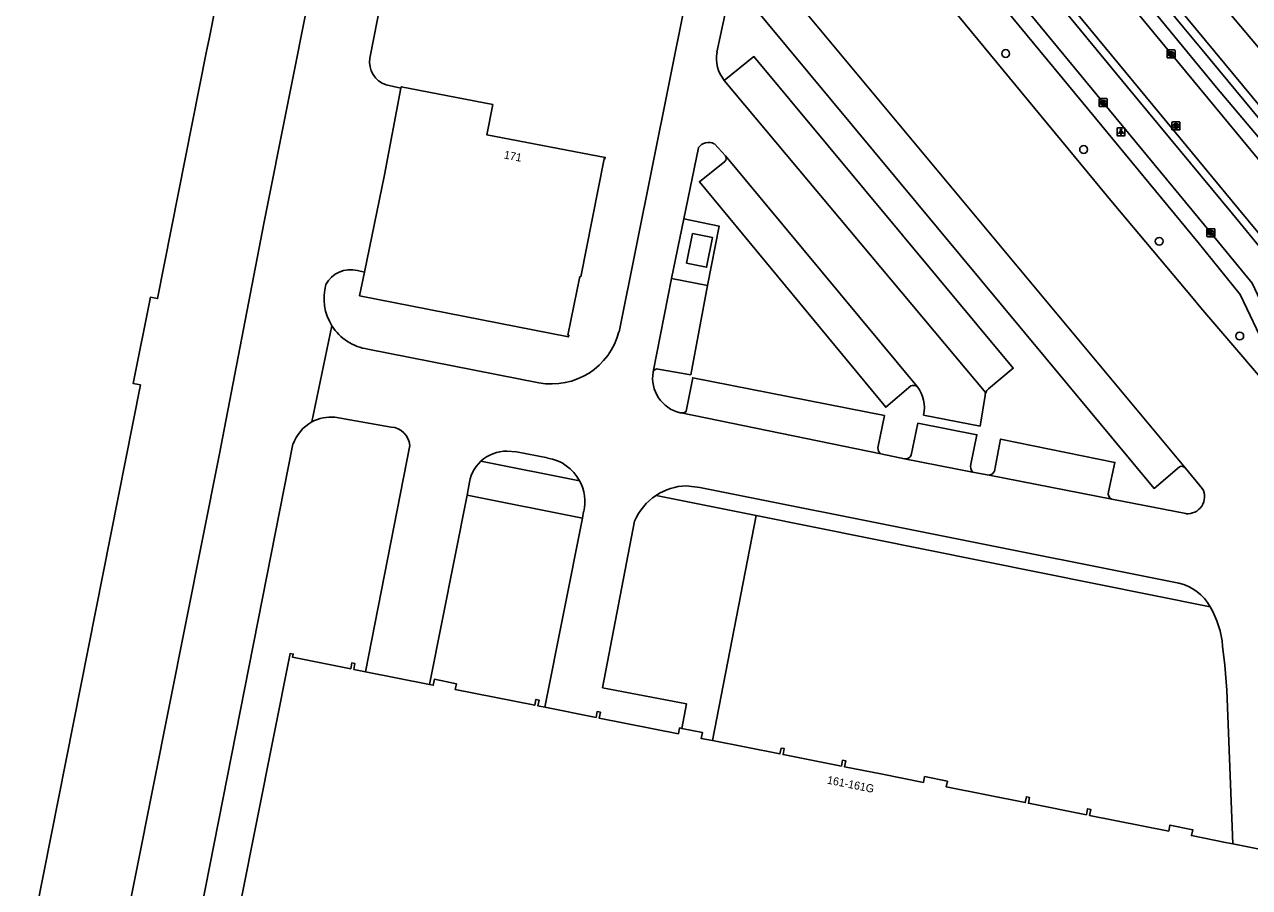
# Model space of a CAD drawing. Extents: x 158797 to 159887, y 384318 to 385255.
# Drawn here: x 159393 to 159546, y 384815.3 to 384923.2 of the extents above; entities that cross this region are included whole.
import ezdxf

# ---------------------------------------------------------------- set-up
doc = ezdxf.new("R2010")
doc.units = 0
for name, color, linetype in [('IMGEO_Boom', 7, 'Continuous'), ('IMGEO_Fietspad_gesloten', 7, 'Continuous'), ('IMGEO_Grasland_overig', 7, 'Continuous'), ('IMGEO_Kolk', 7, 'Continuous'), ('IMGEO_Lichtpunt', 7, 'Continuous'), ('IMGEO_Pand', 7, 'Continuous'), ('IMGEO_Pand_nummerreeks', 7, 'Continuous'), ('IMGEO_Parkeervlak_open', 7, 'Continuous'), ('IMGEO_Rijbaan_lokaal_gesloten', 7, 'Continuous'), ('IMGEO_Rijbaan_lokaal_open', 7, 'Continuous'), ('IMGEO_Rioolput', 7, 'Continuous'), ('IMGEO_Voetpad_open', 7, 'Continuous')]:
    doc.layers.add(name, color=color, linetype=linetype)

msp = doc.modelspace()

# ---------------------------------------------------------------- linework, layer by layer
at = {"layer": 'IMGEO_Boom'}
for centre in [(159515.59, 384919.53), (159525.32, 384907.54), (159534.77, 384896.07), (159544.83, 384884.24)]:
    msp.add_circle(centre, 0.489, dxfattribs=at)
at = {"layer": 'IMGEO_Fietspad_gesloten'}
for points in [[(159490.05, 384959.17), (159500, 384947.11), (159501.91, 384944.8), (159514.98, 384928.93), (159527.77, 384913.4), (159541.23, 384897.13), (159546.37, 384890.86), (159549.74, 384883.67)], [(159499.1, 384953.83), (159530.82, 384915.32), (159543.93, 384899.52), (159550, 384892.1)]]:
    msp.add_lwpolyline(points, dxfattribs=at)
at = {"layer": 'IMGEO_Grasland_overig'}
for points in [[(159686.79, 384745.58), (159659.72, 384777.29), (159630.79, 384812.22), (159508.19, 384960.26), (159505.46, 384963.64), (159499.26, 384971.03), (159498.37, 384972.11), (159494.56, 384976.71), (159480.46, 384993.89), (159435.87, 385048.18), (159320.6, 385188.54), (159302.59, 385210.35), (159284.08, 385232.76), (159282.98, 385235.18)], [(159297.68, 385222.01), (159305.21, 385212.46), (159312.81, 385203.26), (159325.32, 385188.61), (159337.39, 385173.65), (159364.21, 385141.59), (159389.59, 385110.95), (159400.26, 385097.84), (159412.23, 385082.79), (159426.29, 385066.02), (159450.47, 385036.8), (159466.69, 385016.98), (159489.93, 384988.24), (159502.44, 384973.89), (159528.55, 384943.13), (159540.04, 384928.76), (159554.68, 384911.36), (159562.67, 384901.71)]]:
    msp.add_lwpolyline(points, dxfattribs=at)
at = {"layer": 'IMGEO_Kolk'}
for p, q in [((159535.75, 384919.06), (159535.75, 384919.91)), ((159535.82, 384919.98), (159536.67, 384919.98)), ((159536.23, 384919.76), (159536.26, 384919.76)), ((159536.26, 384919.2), (159536.23, 384919.2)), ((159536.75, 384919.91), (159536.75, 384919.06)), ((159536.67, 384918.98), (159535.82, 384918.98)), ((159527.27, 384912.98), (159527.27, 384913.83)), ((159527.35, 384913.9), (159528.2, 384913.9)), ((159527.76, 384913.68), (159527.79, 384913.68)), ((159527.78, 384913.12), (159527.76, 384913.12)), ((159528.28, 384913.83), (159528.28, 384912.98)), ((159528.2, 384912.9), (159527.35, 384912.9)), ((159540.73, 384896.71), (159540.73, 384897.56)), ((159540.8, 384897.63), (159541.65, 384897.63)), ((159541.65, 384896.63), (159540.8, 384896.63)), ((159541.21, 384897.41), (159541.24, 384897.41)), ((159541.24, 384896.85), (159541.21, 384896.85)), ((159541.73, 384897.56), (159541.73, 384896.71))]:
    msp.add_line(p, q, dxfattribs=at)
for points in [[(159535.75, 384919.06), (159535.75, 384919.91)], [(159535.82, 384919.98), (159536.67, 384919.98)], [(159536.07, 384919.68), (159536.19, 384919.68), (159536.19, 384919.53), (159536.32, 384919.68), (159536.48, 384919.68), (159536.34, 384919.53), (159536.49, 384919.28), (159536.34, 384919.28), (159536.25, 384919.45), (159536.19, 384919.38), (159536.19, 384919.28), (159536.07, 384919.28), (159536.07, 384919.68)], [(159536.75, 384919.91), (159536.75, 384919.06)], [(159536.67, 384918.98), (159535.82, 384918.98)], [(159527.27, 384912.98), (159527.27, 384913.83)], [(159527.35, 384913.9), (159528.2, 384913.9)], [(159527.59, 384913.6), (159527.72, 384913.6), (159527.72, 384913.45), (159527.85, 384913.6), (159528.01, 384913.6), (159527.87, 384913.45), (159528.02, 384913.2), (159527.87, 384913.2), (159527.78, 384913.37), (159527.72, 384913.3), (159527.72, 384913.2), (159527.59, 384913.2), (159527.59, 384913.6)], [(159528.28, 384913.83), (159528.28, 384912.98)], [(159528.2, 384912.9), (159527.35, 384912.9)], [(159540.73, 384896.71), (159540.73, 384897.56)], [(159540.8, 384897.63), (159541.65, 384897.63)], [(159541.65, 384896.63), (159540.8, 384896.63)], [(159541.05, 384897.33), (159541.17, 384897.33), (159541.17, 384897.18), (159541.3, 384897.33), (159541.46, 384897.33), (159541.32, 384897.18), (159541.47, 384896.93), (159541.32, 384896.93), (159541.23, 384897.1), (159541.17, 384897.03), (159541.17, 384896.93), (159541.05, 384896.93), (159541.05, 384897.33)], [(159541.73, 384897.56), (159541.73, 384896.71)]]:
    msp.add_lwpolyline(points, dxfattribs=at)
for centre, start, end in [((159535.82, 384919.91), 91.552, 178.448), ((159535.82, 384919.91), 91.552, 178.448), ((159536.67, 384919.91), 1.552, 88.448), ((159536.67, 384919.91), 1.552, 88.448), ((159535.82, 384919.06), 181.552, 268.448), ((159535.82, 384919.06), 181.552, 268.448), ((159536.67, 384919.06), 271.552, 358.448), ((159536.67, 384919.06), 271.552, 358.448), ((159527.35, 384913.83), 91.552, 178.448), ((159527.35, 384913.83), 91.552, 178.448), ((159527.35, 384912.98), 181.552, 268.448), ((159527.35, 384912.98), 181.552, 268.448), ((159528.2, 384913.83), 1.552, 88.448), ((159528.2, 384913.83), 1.552, 88.448), ((159528.2, 384912.98), 271.552, 358.448), ((159528.2, 384912.98), 271.552, 358.448), ((159540.8, 384897.56), 91.552, 178.448), ((159540.8, 384897.56), 91.552, 178.448), ((159540.8, 384896.71), 181.552, 268.448), ((159540.8, 384896.71), 181.552, 268.448), ((159541.65, 384897.56), 1.552, 88.448), ((159541.65, 384897.56), 1.552, 88.448), ((159541.65, 384896.71), 271.552, 358.448), ((159541.65, 384896.71), 271.552, 358.448)]:
    msp.add_arc(centre, 0.0765, start, end, dxfattribs=at)
for centre, major_axis, ratio, start_param, end_param in [((159536.23, 384919.48), (-0.387, 0.002), 0.722429, 4.712389, 7.853982), ((159536.26, 384919.48), (-0.39, 0.002), 0.717154, 1.570796, 4.712389), ((159527.76, 384913.4), (-0.387, 0.002), 0.722429, 4.712389, 7.853982), ((159527.79, 384913.4), (-0.39, 0.002), 0.717154, 1.570796, 4.712389), ((159541.21, 384897.13), (-0.387, 0.002), 0.722429, 4.712389, 7.853982), ((159541.24, 384897.13), (-0.39, 0.002), 0.717154, 1.570796, 4.712389)]:
    msp.add_ellipse(centre, major_axis=major_axis, ratio=ratio, start_param=start_param, end_param=end_param, dxfattribs=at)
at = {"layer": 'IMGEO_Lichtpunt'}
for p, q in [((159529.5, 384910.15), (159529.5, 384909.34)), ((159529.5, 384910.15), (159529.5, 384909.34)), ((159530.4, 384910.24), (159529.59, 384910.24)), ((159530.4, 384910.24), (159529.59, 384910.24)), ((159530.49, 384909.34), (159530.49, 384910.15)), ((159530.49, 384909.34), (159530.49, 384910.15)), ((159529.59, 384909.25), (159530.4, 384909.25)), ((159529.59, 384909.25), (159530.4, 384909.25))]:
    msp.add_line(p, q, dxfattribs=at)
for points in [[(159529.87, 384909.81), (159529.91, 384909.78), (159529.72, 384909.52), (159529.68, 384909.55), (159529.87, 384909.81)], [(159529.97, 384909.76), (159530.02, 384909.76), (159530.02, 384909.44), (159529.97, 384909.44), (159529.97, 384909.76)], [(159530.08, 384909.78), (159530.12, 384909.81), (159530.31, 384909.55), (159530.27, 384909.52), (159530.08, 384909.78)]]:
    msp.add_lwpolyline(points, dxfattribs=at)
msp.add_circle((159530, 384909.95), 0.0994, dxfattribs=at)
for centre, start, end in [((159529.59, 384910.15), 90, 180), ((159529.59, 384910.15), 90, 180), ((159530.4, 384910.15), 0, 90), ((159530.4, 384910.15), 0, 90), ((159529.59, 384909.34), 180, 270), ((159529.59, 384909.34), 180, 270), ((159530.4, 384909.34), 270, 0), ((159530.4, 384909.34), 270, 360)]:
    msp.add_arc(centre, 0.0946, start, end, dxfattribs=at)
at = {"layer": 'IMGEO_Pand'}
for points in [[(159419.48, 384987.02), (159428.71, 384985.2), (159416.1, 384921.59), (159415.71, 384919.63), (159409.62, 384888.92), (159408.74, 384889.09), (159406.6, 384878.29), (159407.48, 384878.12), (159394.45, 384812.4), (159393.47, 384807.48), (159393.92, 384807.39), (159393.88, 384807.16), (159393.22, 384807.29), (159393.25, 384807.42), (159391.49, 384807.77)], [(159435.48, 384892.23), (159434.87, 384889.27), (159460.95, 384884.12), (159460.99, 384884.33), (159460.89, 384884.35), (159462.39, 384891.66), (159462.5, 384891.64), (159465.41, 384906.38), (159465.52, 384906.36), (159465.56, 384906.55), (159450.77, 384909.37), (159451.5, 384913.16), (159440.07, 384915.39), (159440.04, 384915.22)], [(159440.04, 384915.22), (159437.99, 384904.37), (159435.48, 384892.23)], [(159475.72, 384893.33), (159476.47, 384897.03), (159478.96, 384896.54), (159478.22, 384892.83), (159475.72, 384893.33)], [(159435.6, 384842.29), (159434.15, 384842.58), (159434.29, 384843.32), (159433.9, 384843.4), (159433.76, 384842.66), (159426.5, 384844.1), (159426.58, 384844.49), (159426.18, 384844.57), (159417.89, 384802.95), (159421.19, 384802.35)], [(159435.6, 384842.29), (159443.62, 384840.7)], [(159443.62, 384840.7), (159444.07, 384840.61), (159444.22, 384841.35), (159446.97, 384840.8), (159446.82, 384840.07), (159456.75, 384838.1), (159456.89, 384838.84), (159457.29, 384838.76), (159457.14, 384838.02), (159458.02, 384837.85)], [(159458.02, 384837.85), (159464.41, 384836.58), (159464.55, 384837.32), (159464.95, 384837.24), (159464.8, 384836.5), (159474.7, 384834.54), (159474.84, 384835.27), (159475.13, 384835.22)], [(159475.13, 384835.22), (159477.69, 384834.72), (159477.54, 384833.97), (159478.96, 384833.69)], [(159478.96, 384833.69), (159487.39, 384832.02), (159487.54, 384832.75), (159487.93, 384832.69), (159487.78, 384831.94), (159495.06, 384830.5), (159495.21, 384831.24), (159495.6, 384831.16), (159495.45, 384830.42), (159500, 384829.52), (159505.31, 384828.46), (159505.45, 384829.19), (159508.3, 384828.62), (159508.16, 384827.9), (159518.03, 384825.94), (159518.18, 384826.67), (159518.56, 384826.6), (159518.42, 384825.86), (159525.67, 384824.42), (159525.82, 384825.17), (159526.21, 384825.09), (159526.07, 384824.34), (159535.96, 384822.38), (159536.11, 384823.13), (159538.95, 384822.56), (159538.8, 384821.82), (159543.04, 384820.98), (159543.95, 384820.79)], [(159543.95, 384820.79), (159548.35, 384819.92), (159548.61, 384821.27)]]:
    msp.add_lwpolyline(points, dxfattribs=at)
at = {"layer": 'IMGEO_Parkeervlak_open'}
for points in [[(159537.3, 384867.91), (159534.12, 384865.2), (159482.89, 384926.9), (159486.01, 384929.57)], [(159480.43, 384916.18), (159484.14, 384919.16), (159516.54, 384880.22), (159513.46, 384877.66)], [(159503.73, 384878), (159500.6, 384875.33), (159477.33, 384903.51), (159480.52, 384906.05)], [(159478.32, 384890.57), (159476.25, 384879.4), (159472.19, 384880.11)], [(159475.69, 384874.84), (159476.49, 384879.02), (159500.43, 384874.3), (159499.61, 384870.27)], [(159503.8, 384869.36), (159504.62, 384873.33), (159511.99, 384871.91), (159511.23, 384868.23)], [(159514.18, 384867.37), (159514.96, 384871.37), (159529.23, 384868.44), (159528.45, 384864.76)], [(159462.7, 384861.5), (159448.32, 384864.35)], [(159484.43, 384861.81), (159478.96, 384833.69)]]:
    msp.add_lwpolyline(points, dxfattribs=at)
for centre, radius, start, end in [((159480.19, 384906.42), 0.495, 311.6331, 38.2226), ((159472.06, 384879.59), 0.538, 76.2366, 161.9334), ((159504.06, 384877.29), 0.785, 53.4301, 114.6495), ((159514.26, 384876.69), 1.25, 129.8304, 159.1784), ((159475.14, 384875.4), 0.781, 262.1158, 315.0664), ((159500.55, 384870.27), 0.935, 180.5137, 232.6787), ((159503.02, 384869.76), 0.873, 265.0532, 333.113), ((159512.33, 384867.95), 1.13, 166.0365, 220.4255), ((159513.49, 384867.6), 0.73, 274.0831, 341.605), ((159537.55, 384867.29), 0.67, 42.631, 112.3439), ((159529.16, 384864.53), 0.752, 162.2657, 243.4244)]:
    msp.add_arc(centre, radius, start, end, dxfattribs=at)
at = {"layer": 'IMGEO_Rijbaan_lokaal_gesloten'}
for points in [[(159386.39, 384720.49), (159387.65, 384727.32), (159390.4, 384741.62), (159391.35, 384747.08), (159393.4, 384748.94), (159393.92, 384751.67), (159395.91, 384761.21), (159404.88, 384806.8), (159417.31, 384869.33), (159422.96, 384898.51), (159428.79, 384927.8), (159435.49, 384961.57), (159437.11, 384961.28)], [(159440.59, 384943.05), (159440.5, 384942.58), (159440.78, 384942.52), (159436.16, 384918.95)], [(159438.19, 384915.61), (159440.04, 384915.22)], [(159435.48, 384892.23), (159434.6, 384892.41)], [(159431.42, 384885.51), (159428.92, 384873.51)], [(159426.54, 384870.71), (159370.21, 384585.12)]]:
    msp.add_lwpolyline(points, dxfattribs=at)
for centre, radius, start, end in [((159439.09, 384918.44), 2.97, 170.0859, 252.3941), ((159433.72, 384889.09), 3.43, 75.0322, 152.7172), ((159436.83, 384888.94), 6.4, 164.3475, 212.3112), ((159431.33, 384869.05), 5.06, 118.4638, 160.9535)]:
    msp.add_arc(centre, radius, start, end, dxfattribs=at)
at = {"layer": 'IMGEO_Rijbaan_lokaal_open'}
for points in [[(159558.18, 384866.98), (159556.86, 384867.85), (159551.41, 384874.39), (159539.98, 384887.75), (159539.03, 384888.91), (159528.92, 384900.94), (159498.43, 384937.84), (159478.69, 384961.77), (159471.03, 384955.35)], [(159575.06, 384872.88), (159562.37, 384888.07), (159547.99, 384905.31), (159536.25, 384919.48), (159523.46, 384935.04), (159510.73, 384950.49), (159507.43, 384954.53), (159504.33, 384958.28)], [(159637.62, 384792.2), (159625.1, 384806.54), (159624.83, 384806.86), (159610.99, 384822.76), (159603.38, 384831.48), (159597.61, 384837.98), (159592.23, 384844), (159584.18, 384853.2), (159570.67, 384868.89), (159556.75, 384885.54), (159544.66, 384900.14), (159531.59, 384915.95), (159502.74, 384950.89), (159499.74, 384954.35)], [(159479.52, 384919.71), (159481.76, 384930.14)], [(159486.21, 384929.98), (159538.04, 384867.74)], [(159475.63, 384926.29), (159467.28, 384884.78)], [(159513.09, 384877.14), (159480.43, 384916.18)], [(159475.37, 384898.86), (159477.19, 384907.76)], [(159479.19, 384908.26), (159480.58, 384906.73)], [(159480.58, 384906.73), (159504.52, 384877.92)], [(159473.85, 384891.41), (159475.37, 384898.86)], [(159471.55, 384879.75), (159473.85, 384891.41)], [(159457.27, 384878.4), (159435.91, 384882.6)], [(159505.3, 384874.37), (159512.39, 384872.99), (159513.02, 384876.8)], [(159431.79, 384874.1), (159438.83, 384872.87)], [(159475.03, 384874.62), (159474.93, 384874.64)], [(159499.98, 384869.53), (159475.03, 384874.62)], [(159441.16, 384870.57), (159435.6, 384842.29)], [(159453.28, 384869.85), (159454.46, 384869.78), (159458.36, 384869)], [(159502.95, 384868.89), (159499.98, 384869.53)], [(159511.46, 384867.22), (159502.95, 384868.89)], [(159513.54, 384866.87), (159511.46, 384867.22)], [(159538.04, 384867.74), (159540.15, 384865.2)], [(159448.32, 384864.35), (159448.53, 384865.54)], [(159528.83, 384863.86), (159513.54, 384866.87)], [(159443.62, 384840.7), (159448.32, 384864.35)], [(159475.67, 384865.51), (159477.36, 384865.32), (159537.23, 384853.34)], [(159538.08, 384862.05), (159528.83, 384863.86)], [(159462.7, 384861.5), (159458.02, 384837.85)], [(159462.86, 384862.31), (159462.7, 384861.5)], [(159475.13, 384835.22), (159475.71, 384838.29), (159465.23, 384840.29), (159469.22, 384861.12)], [(159543.95, 384820.79), (159543.2, 384839.98), (159542.97, 384843.13), (159542.69, 384845.5)]]:
    msp.add_lwpolyline(points, dxfattribs=at)
for centre, radius, start, end in [((159483.6, 384918.88), 4.16, 168.45, 220.521), ((159478.46, 384906.89), 1.54, 61.9508, 146.0141), ((159436.84, 384888.94), 6.41, 212.3031, 261.6708), ((159458.86, 384886.94), 8.69, 259.4251, 345.6068), ((159475.92, 384878.97), 4.44, 169.7929, 257.1517), ((159501.41, 384875.38), 4.02, 345.3981, 39.1287), ((159514.28, 384876.69), 1.27, 159.3252, 175.0077), ((159431.34, 384869.04), 5.08, 84.901, 118.4474), ((159438.6, 384870.31), 2.57, 5.7779, 84.8166), ((159453.3, 384865.1), 4.79, 133.2152, 174.7862), ((159453.24, 384865.13), 4.72, 89.5213, 132.9117), ((159457.5, 384863.56), 5.5, 27.9761, 81.0758), ((159457.5, 384863.56), 5.51, 346.8846, 28.0267), ((159475.92, 384858.22), 7.3, 123.2967, 156.6051), ((159475.9, 384858.24), 7.28, 91.7845, 123.1908), ((159538.31, 384864.15), 2.12, 263.6837, 29.6262), ((159535.93, 384847.54), 5.95, 28.7607, 77.3779), ((159530.98, 384844.51), 11.75, 4.857, 30.0933)]:
    msp.add_arc(centre, radius, start, end, dxfattribs=at)
at = {"layer": 'IMGEO_Rioolput'}
for p, q in [((159536.36, 384910.07), (159536.36, 384910.92)), ((159536.44, 384911), (159537.29, 384911)), ((159537.29, 384909.99), (159536.44, 384909.99)), ((159536.85, 384910.77), (159536.87, 384910.77)), ((159536.87, 384910.22), (159536.85, 384910.22)), ((159537.36, 384910.92), (159537.36, 384910.07))]:
    msp.add_line(p, q, dxfattribs=at)
for points in [[(159536.36, 384910.07), (159536.36, 384910.92)], [(159536.44, 384911), (159537.29, 384911)], [(159537.29, 384909.99), (159536.44, 384909.99)], [(159536.95, 384910.69), (159536.7, 384910.69), (159536.7, 384910.29)], [(159536.7, 384910.29), (159536.82, 384910.29), (159536.82, 384910.46), (159536.83, 384910.46)], [(159536.88, 384910.61), (159536.82, 384910.61), (159536.82, 384910.53)], [(159536.82, 384910.53), (159536.87, 384910.53)], [(159536.88, 384910.43), (159536.95, 384910.29), (159537.09, 384910.29), (159537.03, 384910.42)], [(159537.36, 384910.92), (159537.36, 384910.07)]]:
    msp.add_lwpolyline(points, dxfattribs=at)
for centre, radius, start, end in [((159536.44, 384910.92), 0.0765, 91.552, 178.448), ((159536.44, 384910.92), 0.0765, 91.552, 178.448), ((159536.44, 384910.07), 0.0765, 181.552, 268.448), ((159536.44, 384910.07), 0.0765, 181.552, 268.448), ((159536.83, 384910.4), 0.0533, 26.0293, 88.6989), ((159536.86, 384910.72), 0.19, 274.7715, 282.9687), ((159536.88, 384910.52), 0.0964, 77.0061, 93.1865), ((159536.9, 384910.57), 0.0378, 276.6634, 79.6772), ((159536.95, 384910.58), 0.109, 350.3612, 89.416), ((159536.95, 384910.58), 0.112, 277.5842, 350.9817), ((159536.93, 384910.37), 0.108, 29.5134, 73.7905), ((159537.29, 384910.92), 0.0765, 1.552, 88.448), ((159537.29, 384910.92), 0.0765, 1.552, 88.448), ((159537.29, 384910.07), 0.0765, 271.552, 358.448), ((159537.29, 384910.07), 0.0765, 271.552, 358.448)]:
    msp.add_arc(centre, radius, start, end, dxfattribs=at)
for centre, major_axis, ratio, start_param, end_param in [((159536.85, 384910.49), (-0.387, 0.002), 0.722429, 4.712389, 7.853982), ((159536.87, 384910.49), (-0.39, 0.002), 0.717154, 1.570796, 4.712389)]:
    msp.add_ellipse(centre, major_axis=major_axis, ratio=ratio, start_param=start_param, end_param=end_param, dxfattribs=at)
at = {"layer": 'IMGEO_Voetpad_open'}
for points in [[(159465.7, 384985.39), (159468.07, 384982.46), (159500, 384943.92), (159526.01, 384912.43), (159539.64, 384895.93), (159544.9, 384889.44), (159548.17, 384882.51)], [(159499.33, 384967.06), (159510.08, 384954.04), (159541.92, 384915.28), (159549.39, 384906.46), (159563.74, 384889.19), (159576.48, 384873.93), (159577.9, 384872.22), (159581.82, 384867.64), (159583.78, 384865.34)], [(159500.48, 384968.05), (159507.99, 384958.96), (159519.23, 384945.3), (159521.52, 384942.52), (159537.86, 384922.75), (159540.14, 384919.99), (159550.55, 384907.41), (159564.86, 384890.24), (159577.71, 384874.84), (159579.08, 384873.22), (159582.97, 384868.62), (159586.34, 384864.69), (159586.22, 384862.17), (159630.22, 384811.71), (159643.26, 384796.76), (159642.06, 384795.81)], [(159478.32, 384890.57), (159479.8, 384897.96), (159475.37, 384898.86)], [(159473.85, 384891.41), (159478.32, 384890.57)], [(159450.02, 384868.59), (159462.36, 384866.15)], [(159484.43, 384861.81), (159471.91, 384864.33)], [(159541.14, 384850.4), (159484.43, 384861.81)]]:
    msp.add_lwpolyline(points, dxfattribs=at)

# ---------------------------------------------------------------- texts
at = {"layer": 'IMGEO_Pand_nummerreeks'}
for s, rotation, p in [('171', 349.0049, (159452.84, 384906.43)), ('161-161G', 348.6096, (159493.21, 384828.33))]:
    msp.add_text(s, height=1, rotation=rotation, dxfattribs=at).set_placement(p)

doc.saveas('drawing.dxf')
